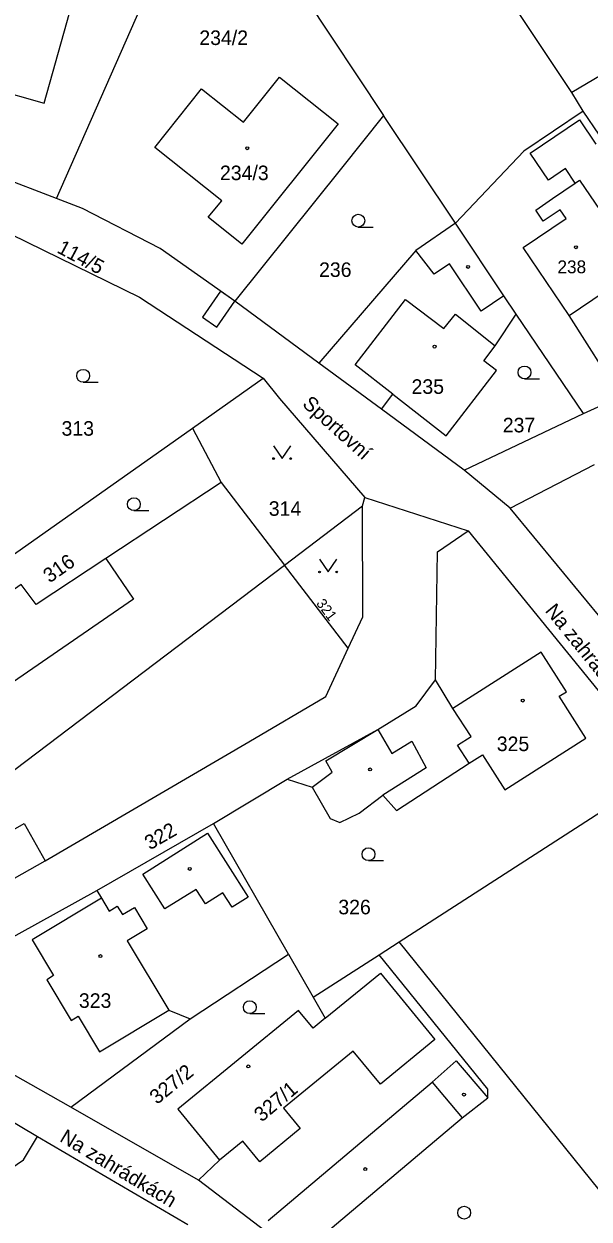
# Model space of a CAD drawing. Extents: x -504988 to -494607, y -1123820 to -1114018.
# Drawn here: x -497062.2 to -496996.2, y -1120348.7 to -1120209.1 of the extents above; entities that cross this region are included whole.
import ezdxf

# ---------------------------------------------------------------- set-up
doc = ezdxf.new("R2010")
doc.units = 0
for name, color, linetype in [('Hranice parcel', 7, 'Continuous'), ('Parcelní čísla', 7, 'Continuous'), ('Pop  PČ popisy', 7, 'Continuous'), ('Vnitřní kresba', 7, 'Continuous'), ('Věcná břemena k části', 7, 'Continuous'), ('Značky budov', 7, 'Continuous'), ('Značky kultur', 7, 'Continuous')]:
    doc.layers.add(name, color=color, linetype=linetype)

msp = doc.modelspace()

# ---------------------------------------------------------------- linework, layer by layer
at = {"layer": 'Hranice parcel'}
for p, q in [((-496998.2, -1120217.1), (-497033.9, -1120163.46)), ((-497058.39, -1120229.47), (-497040.54, -1120189.06)), ((-497040.54, -1120189.06), (-497020.22, -1120219.8)), ((-496981.11, -1120206.87), (-496998.2, -1120217.1)), ((-496996.88, -1120219.3), (-496998.2, -1120217.1)), ((-497011.81, -1120232.37), (-497020.22, -1120219.8)), ((-496986.34, -1120234.92), (-496996.88, -1120219.3)), ((-497058.39, -1120229.47), (-497074.48, -1120223.29)), ((-497027.76, -1120248.72), (-497037.57, -1120241.48)), ((-496996.85, -1120254.61), (-497004.72, -1120243)), ((-497020.45, -1120254.11), (-497027.76, -1120248.72)), ((-497042.51, -1120256.3), (-497034.27, -1120250.46)), ((-496996.85, -1120254.61), (-496992.5, -1120252.64)), ((-497010.8, -1120261.24), (-497020.45, -1120254.11)), ((-497010.8, -1120261.24), (-496996.85, -1120254.61)), ((-497076.5, -1120280.33), (-497042.51, -1120256.3)), ((-497042.51, -1120256.3), (-497039.16, -1120262.68)), ((-497005.42, -1120265.68), (-496995.57, -1120260.58)), ((-497005.42, -1120265.68), (-497010.8, -1120261.24)), ((-497039.16, -1120262.68), (-497031.78, -1120272.32)), ((-497022.64, -1120265.4), (-497022.38, -1120264.43)), ((-497022.38, -1120264.43), (-497010.32, -1120268.32)), ((-497031.78, -1120272.32), (-497022.64, -1120265.4)), ((-497024.34, -1120282.04), (-497031.78, -1120272.32)), ((-497018.39, -1120316.34), (-496987.47, -1120296.38)), ((-497040.05, -1120302.52), (-497031.45, -1120297.33)), ((-497053.69, -1120310.32), (-497040.05, -1120302.52)), ((-497031.3, -1120317.76), (-497040.05, -1120302.52)), ((-497077.78, -1120323.73), (-497053.69, -1120310.32)), ((-497020.72, -1120317.84), (-497018.39, -1120316.34)), ((-496989.12, -1120352.66), (-497018.39, -1120316.34)), ((-497042.77, -1120325.35), (-497031.3, -1120317.76)), ((-497031.3, -1120317.76), (-497028.41, -1120322.8)), ((-497028.41, -1120322.8), (-497020.72, -1120317.84)), ((-497056.71, -1120335.65), (-497042.77, -1120325.35)), ((-497041.82, -1120344.2), (-497056.71, -1120335.65)), ((-497060.6, -1120339.07), (-497043.04, -1120349.36)), ((-497030.16, -1120353.05), (-497041.82, -1120344.2))]:
    msp.add_line(p, q, dxfattribs=at)
for points in [[(-497074.48, -1120223.29), (-497071.58, -1120210.26), (-497069.75, -1120210.77), (-497070.71, -1120214.19), (-497065.65, -1120215.79), (-497065.89, -1120216.65), (-497059.82, -1120218.35), (-497052.87, -1120193.5), (-497065.32, -1120190.02), (-497070.67, -1120188.52)], [(-497039.08, -1120229.74), (-497046.91, -1120223.53), (-497041.44, -1120216.66), (-497036.55, -1120220.56), (-497032.36, -1120215.29), (-497025.49, -1120220.75), (-497036.73, -1120234.83), (-497040.67, -1120231.68), (-497039.08, -1120229.74)], [(-497020.22, -1120219.8), (-497025.12, -1120225.93), (-497037.57, -1120241.48)], [(-496996.88, -1120219.3), (-497003.82, -1120223.95), (-497011.81, -1120232.37)], [(-497037.57, -1120241.48), (-497046.29, -1120235.33), (-497055.35, -1120230.64), (-497058.39, -1120229.47)], [(-497066.36, -1120232.76), (-497063.71, -1120233.64), (-497048.71, -1120241), (-497034.27, -1120250.46)], [(-497011.81, -1120232.37), (-497016.41, -1120235.55), (-497027.76, -1120248.72)], [(-497004.72, -1120243), (-497006.17, -1120240.85), (-497011.81, -1120232.37)], [(-496992.5, -1120252.64), (-496998.51, -1120243.17), (-496990.35, -1120237.64), (-496986.54, -1120235.06), (-496986.34, -1120234.92)], [(-497020.45, -1120254.11), (-497019.1, -1120252.34), (-497012.89, -1120257.2), (-497007.02, -1120249.6), (-497008.47, -1120248.44), (-497007.16, -1120246.69), (-497004.72, -1120243)], [(-497034.27, -1120250.46), (-497032.36, -1120252.85), (-497022.38, -1120264.43)], [(-497039.16, -1120262.68), (-497052.61, -1120271.55), (-497060.76, -1120276.92), (-497062.51, -1120274.6), (-497075.86, -1120283.9), (-497076.48, -1120283.01), (-497081.01, -1120285.87), (-497087.14, -1120290.44)], [(-497024.34, -1120282.04), (-497022.63, -1120278.37), (-497022.64, -1120265.4)], [(-496981.52, -1120289.85), (-496986.07, -1120289.13), (-497005.42, -1120265.68)], [(-497014.13, -1120285.74), (-497013.89, -1120270.77), (-497010.32, -1120268.32)], [(-497010.32, -1120268.32), (-496993.79, -1120288.63), (-496991.22, -1120291.62), (-496987.47, -1120296.38)], [(-497075.73, -1120305.53), (-497069.55, -1120300.96), (-497031.78, -1120272.32)], [(-497070.23, -1120312.8), (-497059.7, -1120306.88), (-497035.92, -1120292.96), (-497026.95, -1120287.66), (-497024.34, -1120282.04)], [(-497031.45, -1120297.33), (-497028.53, -1120298.26), (-497026.42, -1120301.92), (-497025.32, -1120302.39), (-497023.05, -1120301.29), (-497020.28, -1120299.2), (-497018.68, -1120301), (-497010.21, -1120295.47), (-497008.64, -1120294.47), (-497006.03, -1120298.58), (-496996.56, -1120292.55), (-496999.68, -1120287.65), (-496998.84, -1120287.11), (-497001.78, -1120282.5), (-497012.09, -1120289.06), (-497014.13, -1120285.74)], [(-497031.45, -1120297.33), (-497020.88, -1120291.53), (-497016.39, -1120288.78), (-497014.13, -1120285.74)], [(-497053.69, -1120310.32), (-497053.13, -1120311.24), (-497061.22, -1120316.11), (-497058.72, -1120320.27), (-497059.53, -1120320.76), (-497056.67, -1120325.52), (-497055.85, -1120325.03), (-497053.36, -1120329.18), (-497045.26, -1120324.31), (-497042.77, -1120325.35)], [(-497030.16, -1120353.05), (-497011.01, -1120336.91), (-497008.04, -1120334.55), (-497008.04, -1120333.54), (-497020.72, -1120317.84)], [(-497028.41, -1120322.8), (-497027, -1120325.26), (-497028.43, -1120326.43), (-497030.13, -1120324.35), (-497044.22, -1120335.87), (-497039.34, -1120341.84), (-497041.82, -1120344.2)], [(-497056.71, -1120335.65), (-497077.23, -1120324.05), (-497077.78, -1120323.73)], [(-497077.88, -1120329.16), (-497069.33, -1120333.89), (-497060.6, -1120339.07)], [(-497091.53, -1120340.15), (-497088.18, -1120338.17), (-497085.35, -1120343.44), (-497084.47, -1120342.97), (-497081.96, -1120347.64), (-497074.01, -1120343.37), (-497070.65, -1120347.54), (-497062.22, -1120341.81), (-497060.6, -1120339.07)]]:
    msp.add_lwpolyline(points, dxfattribs=at)
at = {"layer": 'Vnitřní kresba'}
for p, q in [((-497003.07, -1120224.18), (-496997.32, -1120220.29)), ((-496997.32, -1120220.29), (-496995.41, -1120223.14)), ((-497000.94, -1120227.33), (-497003.07, -1120224.18)), ((-496998.95, -1120225.98), (-497000.94, -1120227.33)), ((-496997.81, -1120227.7), (-496998.95, -1120225.98)), ((-497000.46, -1120229.5), (-496997.81, -1120227.7)), ((-496997.81, -1120227.7), (-496997.31, -1120227.36)), ((-496997.31, -1120227.36), (-496990.35, -1120237.64)), ((-497002.43, -1120230.84), (-497000.46, -1120229.5)), ((-497001.55, -1120232.14), (-497002.43, -1120230.84)), ((-496999.58, -1120230.8), (-497001.55, -1120232.14)), ((-496998.89, -1120231.82), (-496999.58, -1120230.8)), ((-497003.91, -1120235.22), (-496998.89, -1120231.82)), ((-497014.3, -1120238.31), (-497016.41, -1120235.55)), ((-496998.51, -1120243.17), (-497003.91, -1120235.22)), ((-497012.51, -1120237.12), (-497014.3, -1120238.31)), ((-497008.79, -1120242.64), (-497012.51, -1120237.12)), ((-497006.17, -1120240.85), (-497008.79, -1120242.64)), ((-497023.52, -1120248.9), (-497017.62, -1120241.3)), ((-497017.62, -1120241.3), (-497013.17, -1120244.68)), ((-497013.17, -1120244.68), (-497011.79, -1120243)), ((-497011.79, -1120243), (-497007.16, -1120246.69)), ((-497019.1, -1120252.34), (-497023.52, -1120248.9)), ((-497052.61, -1120271.55), (-497049.39, -1120276.31)), ((-497049.39, -1120276.31), (-497070.2, -1120290.63)), ((-497009.98, -1120292.36), (-497012.09, -1120289.06)), ((-497026.95, -1120295.17), (-497020.88, -1120291.53)), ((-497020.88, -1120291.53), (-497019.24, -1120294.32)), ((-497011.55, -1120293.36), (-497009.98, -1120292.36)), ((-497019.24, -1120294.32), (-497016.91, -1120292.9)), ((-497016.91, -1120292.9), (-497015.21, -1120296)), ((-497010.21, -1120295.47), (-497011.55, -1120293.36)), ((-497026.21, -1120296.51), (-497026.95, -1120295.17)), ((-497028.53, -1120298.26), (-497026.21, -1120296.51)), ((-497015.21, -1120296), (-497020.28, -1120299.2)), ((-497066.51, -1120304.97), (-497062.16, -1120302.52)), ((-497062.16, -1120302.52), (-497059.7, -1120306.88)), ((-497048.29, -1120308.43), (-497040.76, -1120303.63)), ((-497040.76, -1120303.63), (-497036, -1120311.11)), ((-497045.72, -1120312.46), (-497048.29, -1120308.43)), ((-497042.07, -1120310.22), (-497045.72, -1120312.46)), ((-497041, -1120311.91), (-497042.07, -1120310.22)), ((-497038.95, -1120310.6), (-497041, -1120311.91)), ((-497037.87, -1120312.3), (-497038.95, -1120310.6)), ((-497053.13, -1120311.24), (-497052.23, -1120312.74)), ((-497052.23, -1120312.74), (-497051.29, -1120312.17)), ((-497051.29, -1120312.17), (-497050.69, -1120313.16)), ((-497050.69, -1120313.16), (-497049.29, -1120312.31)), ((-497049.29, -1120312.31), (-497047.78, -1120314.81)), ((-497036, -1120311.11), (-497037.87, -1120312.3)), ((-497047.78, -1120314.81), (-497050.13, -1120316.23)), ((-497050.13, -1120316.23), (-497045.26, -1120324.31)), ((-497027, -1120325.26), (-497020.55, -1120319.99)), ((-497020.55, -1120319.99), (-497014.2, -1120327.76)), ((-497014.2, -1120327.76), (-497020.56, -1120332.97)), ((-497023.73, -1120329.09), (-497031.88, -1120335.76)), ((-497020.56, -1120332.97), (-497023.73, -1120329.09)), ((-497014.51, -1120332.75), (-497011.73, -1120330.25)), ((-497011.73, -1120330.25), (-497008.04, -1120334.55)), ((-497033.66, -1120348.9), (-497014.51, -1120332.75)), ((-497014.51, -1120332.75), (-497011.01, -1120336.91)), ((-497031.88, -1120335.76), (-497029.92, -1120338.16)), ((-497029.92, -1120338.16), (-497034.66, -1120342.03)), ((-497036.63, -1120339.62), (-497039.34, -1120341.84)), ((-497034.66, -1120342.03), (-497036.63, -1120339.62))]:
    msp.add_line(p, q, dxfattribs=at)
at = {"layer": 'Věcná břemena k části'}
msp.add_lwpolyline([(-497037.57, -1120241.48), (-497039.24, -1120240.3), (-497041.34, -1120243.35), (-497039.67, -1120244.53)], close=True, dxfattribs=at)
at = {"layer": 'Značky budov'}
for centre in [(-497036.12, -1120223.61), (-496997.74, -1120235.18), (-497010.33, -1120237.48), (-497014.24, -1120246.79), (-497003.94, -1120288.14), (-497021.77, -1120296.19), (-497042.82, -1120307.81), (-497053.25, -1120318), (-497035.99, -1120330.9), (-497010.81, -1120334.18), (-497022.34, -1120342.89)]:
    msp.add_circle(centre, 0.175, dxfattribs=at)
at = {"layer": 'Značky kultur'}
for p, q in [((-497023.15, -1120232.83), (-497021.4, -1120232.83)), ((-497055.27, -1120250.95), (-497053.52, -1120250.95)), ((-497003.74, -1120250.56), (-497001.99, -1120250.56)), ((-497049.35, -1120265.95), (-497047.6, -1120265.95)), ((-497021.96, -1120306.85), (-497020.21, -1120306.85)), ((-497035.82, -1120324.72), (-497034.07, -1120324.72))]:
    msp.add_line(p, q, dxfattribs=at)
for points in [[(-497033.04, -1120258.37), (-497032.04, -1120259.87), (-497031.04, -1120258.37)], [(-497027.67, -1120271.62), (-497026.67, -1120273.12), (-497025.67, -1120271.62)]]:
    msp.add_lwpolyline(points, dxfattribs=at)
for centre, radius in [((-497023.15, -1120232.08), 0.75), ((-497055.27, -1120250.2), 0.75), ((-497003.74, -1120249.81), 0.75), ((-497033.04, -1120259.87), 0.1), ((-497031.04, -1120259.87), 0.1), ((-497049.35, -1120265.2), 0.75), ((-497027.67, -1120273.12), 0.1), ((-497025.67, -1120273.12), 0.1), ((-497021.96, -1120306.1), 0.75), ((-497035.82, -1120323.97), 0.75), ((-497010.79, -1120347.98), 0.75)]:
    msp.add_circle(centre, radius, dxfattribs=at)

# ---------------------------------------------------------------- texts
at = {"layer": 'Parcelní čísla'}
for s, height, p in [('234/2', 1.7, (-497041.71, -1120211.55)), ('234/3', 1.7, (-497039.3, -1120227.34)), ('236', 1.7, (-497027.73, -1120238.65)), ('238', 1.5, (-496999.89, -1120238.22)), ('235', 1.7, (-497016.93, -1120252.31)), ('237', 1.7, (-497006.28, -1120256.81)), ('313', 1.7, (-497057.8, -1120257.2)), ('314', 1.7, (-497033.6, -1120266.56)), ('325', 1.7, (-497006.98, -1120294.05)), ('326', 1.7, (-497025.48, -1120313.12)), ('323', 1.7, (-497055.77, -1120324.05))]:
    msp.add_text(s, height=height, dxfattribs=at).set_placement(p)
for s, height, rotation, p in [('114/5', 1.7, 332, (-497058.44, -1120235.74)), ('316', 1.7, 35, (-497059.19, -1120274.47)), ('321', 1.2, 307, (-497028.12, -1120276.81)), ('322', 1.7, 30, (-497047.48, -1120305.66)), ('327/2', 1.7, 39, (-497046.65, -1120335.4)), ('327/1', 1.7, 40, (-497034.43, -1120337.46))]:
    msp.add_text(s, height=height, rotation=rotation, dxfattribs=at).set_placement(p)
at = {"layer": 'Pop  PČ popisy'}
for s, rotation, p in [('Sportovní', 318, (-497029.79, -1120253.64)), ('Na zahrádkách', 309, (-497001.42, -1120277.68)), ('Na zahrádkách', 329, (-497058.12, -1120339.58))]:
    msp.add_text(s, height=1.7, rotation=rotation, dxfattribs=at).set_placement(p)

doc.saveas('drawing.dxf')
